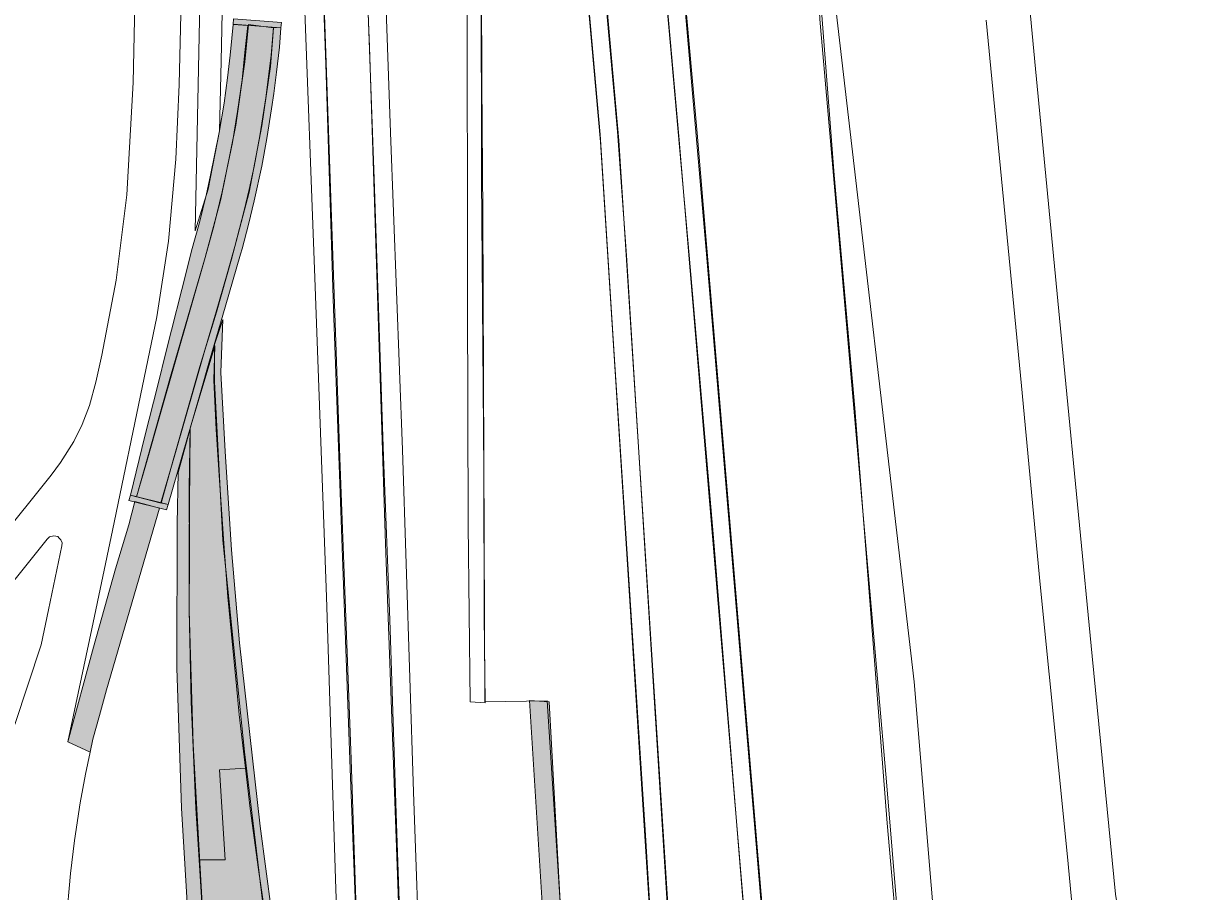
# Model space of a CAD drawing. Extents: x 2356431 to 2371438, y 6972864 to 6982525.
# Drawn here: x 2370057.35 to 2370085.86, y 6980481.89 to 6980503.03 of the extents above; entities that cross this region are included whole.
import ezdxf

# ---------------------------------------------------------------- set-up
doc = ezdxf.new("R2010")
doc.units = 0
doc.header["$LTSCALE"] = 5.6
for name, color, linetype, lineweight in [('10', 7, 'Continuous', 13), ('11', 7, 'Continuous', 13), ('12', 7, 'Continuous', 13), ('14', 7, 'Continuous', 13), ('9', 7, 'Continuous', 13)]:
    doc.layers.add(name, color=color, linetype=linetype, lineweight=lineweight)

msp = doc.modelspace()

# ---------------------------------------------------------------- hatches: boundary and pattern name
at = {"layer": '10'}
for points in [[(2370061.998, 6980495.212), (2370062.205, 6980495.82), (2370062.158, 6980494.532), (2370062.264, 6980492.607), (2370062.412, 6980490.213), (2370062.612, 6980487.943), (2370063.113, 6980483.482), (2370063.39, 6980481.404), (2370064.094, 6980476.048), (2370065.351, 6980466.571), (2370065.899, 6980462.433), (2370065.746, 6980462.358), (2370065.384, 6980464.9), (2370064.873, 6980468.935), (2370064.084, 6980474.66), (2370063.326, 6980480.386), (2370062.734, 6980485.288), (2370062.461, 6980487.906), (2370062.205, 6980490.449), (2370062.105, 6980492.297), (2370062.004, 6980494.3)], [(2370061.116, 6980492.097), (2370061.41, 6980493.153), (2370061.384, 6980490.377), (2370061.381, 6980488.729), (2370061.48, 6980485.473), (2370061.732, 6980481.01), (2370061.987, 6980477.034), (2370062.268, 6980472.868), (2370062.518, 6980468.744), (2370062.79, 6980464.67), (2370062.974, 6980461.735), (2370063.023, 6980461.004), (2370062.678, 6980460.827), (2370062.599, 6980462.116), (2370062.339, 6980466.151), (2370061.997, 6980471.365), (2370061.734, 6980475.359), (2370061.44, 6980479.848), (2370061.201, 6980483.916), (2370061.088, 6980487.339), (2370061.089, 6980490.841)], [(2370070.934, 6980464.96), (2370070.249, 6980477.189), (2370069.668, 6980486.54), (2370070.147, 6980486.506), (2370070.735, 6980475.886), (2370071.369, 6980465.251)]]:
    msp.add_hatch(color=256, dxfattribs=at).paths.add_polyline_path(points)
at = {"layer": '11'}
for points in [[(2370060.111, 6980491.528), (2370060.927, 6980494.43), (2370061.772, 6980497.331), (2370062.158, 6980498.746), (2370062.524, 6980500.553), (2370062.738, 6980502.097), (2370062.832, 6980503.004), (2370063.441, 6980502.925), (2370063.362, 6980501.984), (2370063.156, 6980500.536), (2370062.842, 6980498.92), (2370062.415, 6980497.289), (2370062.049, 6980496.002), (2370061.647, 6980494.671), (2370061.008, 6980492.453), (2370060.701, 6980491.347), (2370060.108, 6980491.503)], [(2370062.006, 6980495.179), (2370061.412, 6980493.17), (2370061.381, 6980491.716), (2370061.392, 6980490.017), (2370061.387, 6980488.737), (2370061.436, 6980486.507), (2370061.547, 6980483.919), (2370061.631, 6980482.662), (2370062.259, 6980482.657), (2370062.225, 6980483.176), (2370062.127, 6980484.852), (2370062.754, 6980484.891), (2370062.602, 6980486.201), (2370062.535, 6980486.895), (2370062.329, 6980489.068), (2370062.225, 6980490.362), (2370062.13, 6980491.785), (2370062.045, 6980493.143), (2370061.988, 6980494.345)], [(2370058.435, 6980485.534), (2370059.058, 6980487.842), (2370059.595, 6980489.747), (2370059.918, 6980490.82), (2370060.059, 6980491.385), (2370060.666, 6980491.228), (2370059.373, 6980486.799), (2370059.204, 6980486.176), (2370059.042, 6980485.6), (2370058.979, 6980485.283)], [(2370061.631, 6980482.662), (2370061.856, 6980478.993), (2370062.194, 6980473.908), (2370062.494, 6980469.368), (2370062.711, 6980465.94), (2370062.833, 6980464.078), (2370063.027, 6980461), (2370063.645, 6980461.305), (2370063.451, 6980464.214), (2370063.331, 6980466.199), (2370063.151, 6980468.913), (2370063.013, 6980471.102), (2370062.993, 6980471.341), (2370063.89, 6980471.398), (2370064.526, 6980471.425), (2370063.971, 6980475.723), (2370063.508, 6980479.012), (2370063.208, 6980481.486), (2370063.071, 6980482.426), (2370062.866, 6980483.907), (2370062.754, 6980484.891), (2370062.127, 6980484.852), (2370062.225, 6980483.176), (2370062.259, 6980482.657)]]:
    msp.add_hatch(color=256, dxfattribs=at).paths.add_polyline_path(points)
at = {"layer": '12'}
for points in [[(2370059.953, 6980491.543), (2370060.308, 6980492.979), (2370060.619, 6980494.22), (2370060.824, 6980495.051), (2370061.335, 6980497.065), (2370061.443, 6980497.491), (2370061.64, 6980498.183), (2370061.806, 6980498.877), (2370061.905, 6980499.331), (2370062.115, 6980500.371), (2370062.233, 6980501.086), (2370062.318, 6980501.704), (2370062.385, 6980502.254), (2370062.425, 6980502.667), (2370062.456, 6980503.007), (2370062.813, 6980502.978), (2370062.743, 6980502.319), (2370062.671, 6980501.652), (2370062.564, 6980500.887), (2370062.438, 6980500.129), (2370062.19, 6980498.932), (2370061.984, 6980498.094), (2370061.772, 6980497.331), (2370060.677, 6980493.502), (2370060.329, 6980492.283), (2370060.106, 6980491.504)], [(2370060.871, 6980491.313), (2370061.324, 6980492.887), (2370061.625, 6980493.926), (2370061.897, 6980494.871), (2370062.26, 6980496.119), (2370062.637, 6980497.413), (2370062.674, 6980497.542), (2370062.831, 6980498.132), (2370062.969, 6980498.707), (2370063.153, 6980499.55), (2370063.275, 6980500.231), (2370063.392, 6980500.952), (2370063.444, 6980501.32), (2370063.513, 6980501.846), (2370063.58, 6980502.449), (2370063.619, 6980502.921), (2370063.44, 6980502.934), (2370063.384, 6980502.258), (2370063.319, 6980501.733), (2370063.251, 6980501.215), (2370063.107, 6980500.295), (2370062.968, 6980499.543), (2370062.848, 6980498.982), (2370062.727, 6980498.47), (2370062.498, 6980497.595), (2370062.31, 6980496.931), (2370062.042, 6980496.007), (2370061.768, 6980495.074), (2370061.488, 6980494.109), (2370061.051, 6980492.579), (2370060.696, 6980491.355)], [(2370062.463, 6980503.143), (2370063.631, 6980503.056), (2370063.619, 6980502.921), (2370062.453, 6980503.009)], [(2370059.919, 6980491.413), (2370060.833, 6980491.184), (2370060.871, 6980491.313), (2370059.953, 6980491.543)]]:
    msp.add_hatch(color=256, dxfattribs=at).paths.add_polyline_path(points)

# ---------------------------------------------------------------- linework, layer by layer
at = {"layer": '10'}
for points in [[(2370079.623, 6980469.291), (2370078.356, 6980484.56), (2370076.731, 6980503.135), (2370076.202, 6980514.848), (2370076.033, 6980522.906), (2370075.729, 6980531.942), (2370075.558, 6980537.697), (2370075.352, 6980546.611), (2370075.693, 6980546.637), (2370075.895, 6980539.233), (2370076.118, 6980532.795), (2370076.395, 6980521.796), (2370076.775, 6980509.081), (2370077.09, 6980503.679), (2370079.031, 6980486.997), (2370080.471, 6980469.814)], [(2370064.363, 6980542.721), (2370064.609, 6980535.288), (2370064.907, 6980527.193), (2370065.235, 6980515.826), (2370065.773, 6980502.462), (2370066.165, 6980490.357), (2370066.582, 6980478.706), (2370066.922, 6980472.044), (2370067.319, 6980466.905), (2370067.593, 6980463.304), (2370068.051, 6980463.557), (2370067.642, 6980468.447), (2370067.299, 6980473.26), (2370067.012, 6980479.53), (2370066.847, 6980484.319), (2370066.574, 6980492.642), (2370066.287, 6980500.376), (2370065.781, 6980514.636), (2370065.292, 6980528.962), (2370065.005, 6980536.866), (2370064.793, 6980542.699)], [(2370065.002, 6980542.723), (2370065.452, 6980542.779), (2370065.969, 6980536.022), (2370066.62, 6980529.131), (2370067.352, 6980520.932), (2370068.486, 6980508.501), (2370068.491, 6980504.403), (2370068.503, 6980499.266), (2370068.553, 6980492.126), (2370068.561, 6980488.604), (2370068.587, 6980486.484), (2370068.221, 6980486.512), (2370068.177, 6980490.825), (2370068.158, 6980496.352), (2370068.149, 6980504.383), (2370068.122, 6980507.48), (2370067.335, 6980516.251), (2370066.447, 6980525.778), (2370066.248, 6980528.294), (2370065.131, 6980540.775)], [(2370076.528, 6980467.712), (2370076.015, 6980473.414), (2370073.75, 6980500.359), (2370072.432, 6980515.001), (2370076.233, 6980515.025), (2370076.255, 6980514.469), (2370076.569, 6980505.974), (2370077.085, 6980499.331), (2370077.587, 6980493.658), (2370078.373, 6980483.55), (2370079.639, 6980469.263)], [(2370071.386, 6980465.155), (2370070.963, 6980473.062), (2370070.101, 6980486.53), (2370068.581, 6980486.508), (2370068.529, 6980498.4), (2370068.509, 6980501.587), (2370068.482, 6980508.473), (2370070.635, 6980508.665), (2370071.397, 6980500.149), (2370073.119, 6980473.2), (2370073.492, 6980466.203)], [(2370064.061, 6980508.063), (2370064.49, 6980508.103), (2370064.712, 6980502.036), (2370064.9, 6980496.081), (2370065.302, 6980484.88), (2370065.708, 6980474.406), (2370066.109, 6980468.157), (2370066.55, 6980462.775), (2370066.137, 6980462.571), (2370065.827, 6980466.031), (2370065.486, 6980470.949), (2370065.317, 6980473.687), (2370065.092, 6980478.101), (2370064.957, 6980481.945), (2370064.725, 6980489.065), (2370064.453, 6980496.617), (2370064.164, 6980504.203)], [(2370061.998, 6980495.212), (2370062.205, 6980495.82), (2370062.158, 6980494.532), (2370062.264, 6980492.607), (2370062.412, 6980490.213), (2370062.612, 6980487.943), (2370063.113, 6980483.482), (2370063.39, 6980481.404), (2370064.094, 6980476.048), (2370065.351, 6980466.571), (2370065.899, 6980462.433), (2370065.746, 6980462.358), (2370065.384, 6980464.9), (2370064.873, 6980468.935), (2370064.084, 6980474.66), (2370063.326, 6980480.386), (2370062.734, 6980485.288), (2370062.461, 6980487.906), (2370062.205, 6980490.449), (2370062.105, 6980492.297), (2370062.004, 6980494.3)], [(2370061.116, 6980492.097), (2370061.41, 6980493.153), (2370061.384, 6980490.377), (2370061.381, 6980488.729), (2370061.48, 6980485.473), (2370061.732, 6980481.01), (2370061.987, 6980477.034), (2370062.268, 6980472.868), (2370062.518, 6980468.744), (2370062.79, 6980464.67), (2370062.974, 6980461.735), (2370063.023, 6980461.004), (2370062.678, 6980460.827), (2370062.599, 6980462.116), (2370062.339, 6980466.151), (2370061.997, 6980471.365), (2370061.734, 6980475.359), (2370061.44, 6980479.848), (2370061.201, 6980483.916), (2370061.088, 6980487.339), (2370061.089, 6980490.841)], [(2370070.934, 6980464.96), (2370070.249, 6980477.189), (2370069.668, 6980486.54), (2370070.147, 6980486.506), (2370070.735, 6980475.886), (2370071.369, 6980465.251)]]:
    msp.add_lwpolyline(points, close=True, dxfattribs=at)
for points in [[(2370064.647, 6980504.191), (2370065.049, 6980492.452), (2370065.324, 6980485.114), (2370065.438, 6980481.677), (2370065.55, 6980478.528), (2370065.698, 6980475.079), (2370065.854, 6980472.124), (2370066.065, 6980469.141), (2370066.229, 6980466.964), (2370066.47, 6980464.052), (2370066.584, 6980462.764), (2370067.602, 6980463.262), (2370067.281, 6980467.028), (2370067.127, 6980469.261), (2370066.967, 6980471.769), (2370066.838, 6980473.648), (2370066.734, 6980475.673), (2370066.601, 6980478.543), (2370066.512, 6980481.19), (2370066.434, 6980483.546), (2370066.269, 6980488.508), (2370066.114, 6980492.48), (2370065.884, 6980499.245), (2370065.55, 6980508.683)], [(2370072.997, 6980508.683), (2370073.969, 6980497.51), (2370075.115, 6980483.907), (2370076.235, 6980470.589), (2370076.511, 6980467.738), (2370076.086, 6980467.512), (2370075.526, 6980474.067), (2370075.018, 6980479.793), (2370074.146, 6980490.502), (2370073.551, 6980497.383), (2370072.825, 6980505.585)], [(2370071.353, 6980505.446), (2370071.814, 6980500.396), (2370072.026, 6980497.376), (2370072.737, 6980486.106), (2370073.244, 6980477.996), (2370073.717, 6980470.328), (2370073.91, 6980466.422), (2370073.509, 6980466.214), (2370073.372, 6980468.848), (2370073.141, 6980472.535), (2370072.492, 6980483.261), (2370071.727, 6980494.97), (2370071.392, 6980500.322), (2370070.907, 6980505.716)]]:
    msp.add_lwpolyline(points, dxfattribs=at)
at = {"layer": '11'}
msp.add_lwpolyline([(2370062.22, 6980504.875), (2370062.165, 6980502.107), (2370062.124, 6980500.411), (2370061.848, 6980498.995), (2370061.527, 6980497.98), (2370061.69, 6980505.896)], dxfattribs=at)
for points in [[(2370060.111, 6980491.528), (2370060.927, 6980494.43), (2370061.772, 6980497.331), (2370062.158, 6980498.746), (2370062.524, 6980500.553), (2370062.738, 6980502.097), (2370062.832, 6980503.004), (2370063.441, 6980502.925), (2370063.362, 6980501.984), (2370063.156, 6980500.536), (2370062.842, 6980498.92), (2370062.415, 6980497.289), (2370062.049, 6980496.002), (2370061.647, 6980494.671), (2370061.008, 6980492.453), (2370060.701, 6980491.347), (2370060.108, 6980491.503)], [(2370062.006, 6980495.179), (2370061.412, 6980493.17), (2370061.381, 6980491.716), (2370061.392, 6980490.017), (2370061.387, 6980488.737), (2370061.436, 6980486.507), (2370061.547, 6980483.919), (2370061.631, 6980482.662), (2370062.259, 6980482.657), (2370062.225, 6980483.176), (2370062.127, 6980484.852), (2370062.754, 6980484.891), (2370062.602, 6980486.201), (2370062.535, 6980486.895), (2370062.329, 6980489.068), (2370062.225, 6980490.362), (2370062.13, 6980491.785), (2370062.045, 6980493.143), (2370061.988, 6980494.345)], [(2370058.435, 6980485.534), (2370059.058, 6980487.842), (2370059.595, 6980489.747), (2370059.918, 6980490.82), (2370060.059, 6980491.385), (2370060.666, 6980491.228), (2370059.373, 6980486.799), (2370059.204, 6980486.176), (2370059.042, 6980485.6), (2370058.979, 6980485.283)], [(2370061.631, 6980482.662), (2370061.856, 6980478.993), (2370062.194, 6980473.908), (2370062.494, 6980469.368), (2370062.711, 6980465.94), (2370062.833, 6980464.078), (2370063.027, 6980461), (2370063.645, 6980461.305), (2370063.451, 6980464.214), (2370063.331, 6980466.199), (2370063.151, 6980468.913), (2370063.013, 6980471.102), (2370062.993, 6980471.341), (2370063.89, 6980471.398), (2370064.526, 6980471.425), (2370063.971, 6980475.723), (2370063.508, 6980479.012), (2370063.208, 6980481.486), (2370063.071, 6980482.426), (2370062.866, 6980483.907), (2370062.754, 6980484.891), (2370062.127, 6980484.852), (2370062.225, 6980483.176), (2370062.259, 6980482.657)]]:
    msp.add_lwpolyline(points, close=True, dxfattribs=at)
at = {"layer": '12'}
for points in [[(2370059.953, 6980491.543), (2370060.308, 6980492.979), (2370060.619, 6980494.22), (2370060.824, 6980495.051), (2370061.335, 6980497.065), (2370061.443, 6980497.491), (2370061.64, 6980498.183), (2370061.806, 6980498.877), (2370061.905, 6980499.331), (2370062.115, 6980500.371), (2370062.233, 6980501.086), (2370062.318, 6980501.704), (2370062.385, 6980502.254), (2370062.425, 6980502.667), (2370062.456, 6980503.007), (2370062.813, 6980502.978), (2370062.743, 6980502.319), (2370062.671, 6980501.652), (2370062.564, 6980500.887), (2370062.438, 6980500.129), (2370062.19, 6980498.932), (2370061.984, 6980498.094), (2370061.772, 6980497.331), (2370060.677, 6980493.502), (2370060.329, 6980492.283), (2370060.106, 6980491.504)], [(2370060.871, 6980491.313), (2370061.324, 6980492.887), (2370061.625, 6980493.926), (2370061.897, 6980494.871), (2370062.26, 6980496.119), (2370062.637, 6980497.413), (2370062.674, 6980497.542), (2370062.831, 6980498.132), (2370062.969, 6980498.707), (2370063.153, 6980499.55), (2370063.275, 6980500.231), (2370063.392, 6980500.952), (2370063.444, 6980501.32), (2370063.513, 6980501.846), (2370063.58, 6980502.449), (2370063.619, 6980502.921), (2370063.44, 6980502.934), (2370063.384, 6980502.258), (2370063.319, 6980501.733), (2370063.251, 6980501.215), (2370063.107, 6980500.295), (2370062.968, 6980499.543), (2370062.848, 6980498.982), (2370062.727, 6980498.47), (2370062.498, 6980497.595), (2370062.31, 6980496.931), (2370062.042, 6980496.007), (2370061.768, 6980495.074), (2370061.488, 6980494.109), (2370061.051, 6980492.579), (2370060.696, 6980491.355)], [(2370062.463, 6980503.143), (2370063.631, 6980503.056), (2370063.619, 6980502.921), (2370062.453, 6980503.009)], [(2370059.919, 6980491.413), (2370060.833, 6980491.184), (2370060.871, 6980491.313), (2370059.953, 6980491.543)]]:
    msp.add_lwpolyline(points, close=True, dxfattribs=at)
at = {"layer": '14'}
msp.add_lwpolyline([(2370073.912, 6980466.41), (2370073.569, 6980473.228), (2370071.846, 6980500.177), (2370070.806, 6980511.849), (2370069.631, 6980525.636), (2370068.228, 6980540.534), (2370066.496, 6980563.845), (2370065.503, 6980574.405), (2370064.995, 6980578.831), (2370064.434, 6980583.357), (2370063.4, 6980589.928), (2370062.005, 6980597.625), (2370063.456, 6980597.923), (2370063.959, 6980595.016), (2370064.887, 6980589.759), (2370065.578, 6980585.445), (2370066.049, 6980581.868), (2370066.762, 6980576.957), (2370067.326, 6980571.579), (2370067.954, 6980563.953), (2370069.528, 6980542.665), (2370073.305, 6980500.282), (2370075.566, 6980473.375), (2370076.095, 6980467.499)], close=True, dxfattribs=at)
at = {"layer": '9'}
for points in [[(2370080.784, 6980503.11), (2370081.641, 6980494.208), (2370082.101, 6980489.362), (2370082.759, 6980482.736), (2370083.266, 6980477.378), (2370085.856, 6980477.697), (2370085.487, 6980478.112), (2370085.088, 6980478.618), (2370084.693, 6980479.278), (2370084.445, 6980479.816), (2370084.207, 6980480.445), (2370084.07, 6980480.957), (2370083.932, 6980481.826), (2370083.363, 6980487.624), (2370082.7, 6980494.503), (2370081.987, 6980501.927), (2370081.308, 6980509.074)], [(2370058.394, 6980481.14), (2370058.493, 6980482.33), (2370058.593, 6980483.128), (2370058.732, 6980484.048), (2370058.865, 6980484.745), (2370058.979, 6980485.283), (2370058.435, 6980485.534), (2370059.015, 6980488.284), (2370059.515, 6980490.684), (2370060.293, 6980494.4), (2370060.598, 6980495.887), (2370060.878, 6980497.731), (2370061.06, 6980499.726), (2370061.145, 6980501.541), (2370061.26, 6980506.675)], [(2370060.063, 6980503.517), (2370060.022, 6980501.589), (2370059.869, 6980498.853), (2370059.609, 6980496.778), (2370059.261, 6980494.947), (2370059.117, 6980494.29), (2370058.959, 6980493.722), (2370058.779, 6980493.26), (2370058.574, 6980492.852), (2370058.255, 6980492.338), (2370058.026, 6980492.032), (2370055.44, 6980488.804)], [(2370054.1, 6980485.685), (2370057.931, 6980490.473), (2370057.986, 6980490.529), (2370058.087, 6980490.55), (2370058.185, 6980490.532), (2370058.224, 6980490.496), (2370058.258, 6980490.454), (2370058.293, 6980490.384), (2370058.287, 6980490.305), (2370057.958, 6980488.752), (2370057.782, 6980487.897), (2370057.14, 6980485.959)]]:
    msp.add_lwpolyline(points, dxfattribs=at)

doc.saveas('drawing.dxf')
